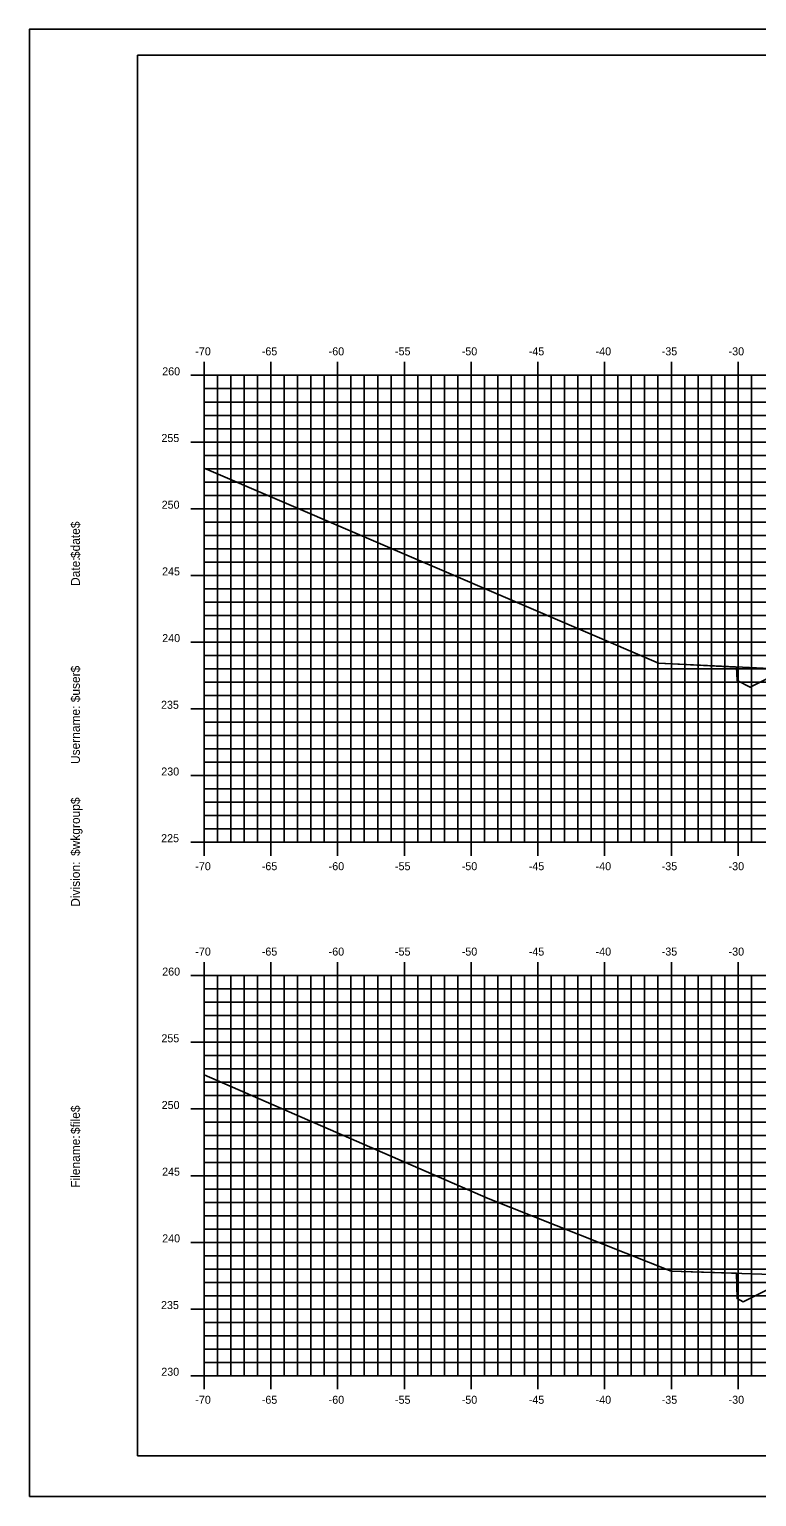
# Model space of a CAD drawing. Extents: x 1168600 to 1177589, y 610178 to 611246.
# Drawn here: x 1173993.5 to 1174048, y 610900.5 to 611010.5 of the extents above; entities that cross this region are included whole.
import ezdxf

# ---------------------------------------------------------------- set-up
doc = ezdxf.new("R2010")
doc.units = 0
for name, color, linetype in [('_Construction', 7, 'Continuous'), ('_Station Equation', 7, 'Continuous'), ('H_V ANNOTATION', 7, 'Continuous'), ('MAJOR', 7, 'Continuous'), ('MINOR', 7, 'Continuous')]:
    doc.layers.add(name, color=color, linetype=linetype)

msp = doc.modelspace()

# ---------------------------------------------------------------- linework, layer by layer
at = {"layer": '_Construction'}
for p, q in [((1174161.61, 611008.6), (1174001.61, 611008.6)), ((1174001.61, 611008.6), (1174001.61, 610903.6)), ((1174001.61, 610903.6), (1174161.61, 610903.6))]:
    msp.add_line(p, q, dxfattribs=at)
msp.add_lwpolyline([(1173993.52, 610900.54), (1174163.52, 610900.54), (1174163.52, 611010.54), (1173993.52, 611010.54)], close=True, dxfattribs=at)
at = {"layer": '_Station Equation'}
for points in [[(1174006.61, 610977.64), (1174040.64, 610963.01), (1174070.5, 610961.59), (1174079.59, 610960.09), (1174095.07, 610959.46), (1174120.89, 610960.55), (1174126.62, 610960.69), (1174129.65, 610961.83), (1174146.61, 610968.79)], [(1174006.61, 610977.64), (1174040.64, 610963.01), (1174044.97, 610962.8), (1174046.48, 610962.73), (1174046.53, 610961.71), (1174046.53, 610961.71), (1174046.53, 610961.71), (1174047.51, 610961.22), (1174047.51, 610961.22), (1174057.61, 610966.27)], [(1174006.61, 610932.17), (1174027.9, 610922.89), (1174041.59, 610917.44), (1174060.47, 610916.82), (1174065.02, 610916.42), (1174069.72, 610916.1), (1174080.13, 610916.07), (1174104.75, 610914.95), (1174125.96, 610914.86), (1174142.05, 610921.49), (1174146.61, 610923.39)], [(1174006.61, 610932.17), (1174027.9, 610922.89), (1174041.59, 610917.44), (1174043.19, 610917.38), (1174046.48, 610917.28), (1174046.48, 610917.28), (1174046.53, 610915.39), (1174046.53, 610915.38), (1174046.53, 610915.38), (1174046.53, 610915.38), (1174046.99, 610915.15), (1174046.99, 610915.15), (1174057.61, 610920.46)]]:
    msp.add_lwpolyline(points, dxfattribs=at)
at = {"layer": 'MAJOR'}
for p, q in [((1174006.61, 610985.6), (1174006.61, 610984.6)), ((1174011.61, 610985.6), (1174011.61, 610984.6)), ((1174016.61, 610985.6), (1174016.61, 610984.6)), ((1174021.61, 610985.6), (1174021.61, 610984.6)), ((1174026.61, 610985.6), (1174026.61, 610984.6)), ((1174031.61, 610985.6), (1174031.61, 610984.6)), ((1174036.61, 610985.6), (1174036.61, 610984.6)), ((1174041.61, 610985.6), (1174041.61, 610984.6)), ((1174046.61, 610985.6), (1174046.61, 610984.6)), ((1174005.61, 610984.6), (1174006.61, 610984.6)), ((1174006.61, 610984.6), (1174146.61, 610984.6)), ((1174006.61, 610949.6), (1174006.61, 610984.6)), ((1174006.61, 610949.6), (1174006.61, 610984.6)), ((1174006.61, 610984.6), (1174146.61, 610984.6)), ((1174011.61, 610949.6), (1174011.61, 610984.6)), ((1174016.61, 610949.6), (1174016.61, 610984.6)), ((1174021.61, 610949.6), (1174021.61, 610984.6)), ((1174026.61, 610949.6), (1174026.61, 610984.6)), ((1174031.61, 610949.6), (1174031.61, 610984.6)), ((1174036.61, 610949.6), (1174036.61, 610984.6)), ((1174041.61, 610949.6), (1174041.61, 610984.6)), ((1174046.61, 610949.6), (1174046.61, 610984.6)), ((1174005.61, 610979.6), (1174006.61, 610979.6)), ((1174006.61, 610979.6), (1174146.61, 610979.6)), ((1174005.61, 610974.6), (1174006.61, 610974.6)), ((1174006.61, 610974.6), (1174146.61, 610974.6)), ((1174005.61, 610969.6), (1174006.61, 610969.6)), ((1174006.61, 610969.6), (1174146.61, 610969.6)), ((1174005.61, 610964.6), (1174006.61, 610964.6)), ((1174006.61, 610964.6), (1174146.61, 610964.6)), ((1174005.61, 610959.6), (1174006.61, 610959.6)), ((1174006.61, 610959.6), (1174146.61, 610959.6)), ((1174005.61, 610954.6), (1174006.61, 610954.6)), ((1174006.61, 610954.6), (1174146.61, 610954.6)), ((1174005.61, 610949.6), (1174006.61, 610949.6)), ((1174006.61, 610949.6), (1174146.61, 610949.6)), ((1174006.61, 610949.6), (1174146.61, 610949.6)), ((1174006.61, 610948.59), (1174006.61, 610949.6)), ((1174011.61, 610948.59), (1174011.61, 610949.6)), ((1174016.61, 610948.59), (1174016.61, 610949.6)), ((1174021.61, 610948.59), (1174021.61, 610949.6)), ((1174026.61, 610948.59), (1174026.61, 610949.6)), ((1174031.61, 610948.59), (1174031.61, 610949.6)), ((1174036.61, 610948.59), (1174036.61, 610949.6)), ((1174041.61, 610948.59), (1174041.61, 610949.6)), ((1174046.61, 610948.59), (1174046.61, 610949.6)), ((1174006.61, 610940.6), (1174006.61, 610939.6)), ((1174011.61, 610940.6), (1174011.61, 610939.6)), ((1174016.61, 610940.6), (1174016.61, 610939.6)), ((1174021.61, 610940.6), (1174021.61, 610939.6)), ((1174026.61, 610940.6), (1174026.61, 610939.6)), ((1174031.61, 610940.6), (1174031.61, 610939.6)), ((1174036.61, 610940.6), (1174036.61, 610939.6)), ((1174041.61, 610940.6), (1174041.61, 610939.6)), ((1174046.61, 610940.6), (1174046.61, 610939.6)), ((1174005.61, 610939.6), (1174006.61, 610939.6)), ((1174006.61, 610939.6), (1174146.61, 610939.6)), ((1174006.61, 610909.6), (1174006.61, 610939.6)), ((1174006.61, 610909.6), (1174006.61, 610939.6)), ((1174006.61, 610939.6), (1174146.61, 610939.6)), ((1174011.61, 610909.6), (1174011.61, 610939.6)), ((1174016.61, 610909.6), (1174016.61, 610939.6)), ((1174021.61, 610909.6), (1174021.61, 610939.6)), ((1174026.61, 610909.6), (1174026.61, 610939.6)), ((1174031.61, 610909.6), (1174031.61, 610939.6)), ((1174036.61, 610909.6), (1174036.61, 610939.6)), ((1174041.61, 610909.6), (1174041.61, 610939.6)), ((1174046.61, 610909.6), (1174046.61, 610939.6)), ((1174005.61, 610934.6), (1174006.61, 610934.6)), ((1174006.61, 610934.6), (1174146.61, 610934.6)), ((1174005.61, 610929.6), (1174006.61, 610929.6)), ((1174006.61, 610929.6), (1174146.61, 610929.6)), ((1174005.61, 610924.6), (1174006.61, 610924.6)), ((1174006.61, 610924.6), (1174146.61, 610924.6)), ((1174005.61, 610919.6), (1174006.61, 610919.6)), ((1174006.61, 610919.6), (1174146.61, 610919.6)), ((1174005.61, 610914.6), (1174006.61, 610914.6)), ((1174006.61, 610914.6), (1174146.61, 610914.6)), ((1174005.61, 610909.6), (1174006.61, 610909.6)), ((1174006.61, 610909.6), (1174146.61, 610909.6)), ((1174006.61, 610909.6), (1174146.61, 610909.6)), ((1174006.61, 610908.59), (1174006.61, 610909.6)), ((1174011.61, 610908.59), (1174011.61, 610909.6)), ((1174016.61, 610908.59), (1174016.61, 610909.6)), ((1174021.61, 610908.59), (1174021.61, 610909.6)), ((1174026.61, 610908.59), (1174026.61, 610909.6)), ((1174031.61, 610908.59), (1174031.61, 610909.6)), ((1174036.61, 610908.59), (1174036.61, 610909.6)), ((1174041.61, 610908.59), (1174041.61, 610909.6)), ((1174046.61, 610908.59), (1174046.61, 610909.6))]:
    msp.add_line(p, q, dxfattribs=at)
at = {"layer": 'MINOR'}
for p, q in [((1174007.61, 610949.6), (1174007.61, 610984.6)), ((1174008.61, 610949.6), (1174008.61, 610984.6)), ((1174009.61, 610949.6), (1174009.61, 610984.6)), ((1174010.61, 610949.6), (1174010.61, 610984.6)), ((1174012.61, 610949.6), (1174012.61, 610984.6)), ((1174013.61, 610949.6), (1174013.61, 610984.6)), ((1174014.61, 610949.6), (1174014.61, 610984.6)), ((1174015.61, 610949.6), (1174015.61, 610984.6)), ((1174017.61, 610949.6), (1174017.61, 610984.6)), ((1174018.61, 610949.6), (1174018.61, 610984.6)), ((1174019.61, 610949.6), (1174019.61, 610984.6)), ((1174020.61, 610949.6), (1174020.61, 610984.6)), ((1174022.61, 610949.6), (1174022.61, 610984.6)), ((1174023.61, 610949.6), (1174023.61, 610984.6)), ((1174024.61, 610949.6), (1174024.61, 610984.6)), ((1174025.61, 610949.6), (1174025.61, 610984.6)), ((1174027.61, 610949.6), (1174027.61, 610984.6)), ((1174028.61, 610949.6), (1174028.61, 610984.6)), ((1174029.61, 610949.6), (1174029.61, 610984.6)), ((1174030.61, 610949.6), (1174030.61, 610984.6)), ((1174032.61, 610949.6), (1174032.61, 610984.6)), ((1174033.61, 610949.6), (1174033.61, 610984.6)), ((1174034.61, 610949.6), (1174034.61, 610984.6)), ((1174035.61, 610949.6), (1174035.61, 610984.6)), ((1174037.61, 610949.6), (1174037.61, 610984.6)), ((1174038.61, 610949.6), (1174038.61, 610984.6)), ((1174039.61, 610949.6), (1174039.61, 610984.6)), ((1174040.61, 610949.6), (1174040.61, 610984.6)), ((1174042.61, 610949.6), (1174042.61, 610984.6)), ((1174043.61, 610949.6), (1174043.61, 610984.6)), ((1174044.61, 610949.6), (1174044.61, 610984.6)), ((1174045.61, 610949.6), (1174045.61, 610984.6)), ((1174047.61, 610949.6), (1174047.61, 610984.6)), ((1174006.61, 610983.6), (1174146.61, 610983.6)), ((1174006.61, 610983.6), (1174007.61, 610983.6)), ((1174006.61, 610982.6), (1174146.61, 610982.6)), ((1174006.61, 610982.6), (1174007.61, 610982.6)), ((1174006.61, 610981.6), (1174146.61, 610981.6)), ((1174006.61, 610981.6), (1174007.61, 610981.6)), ((1174006.61, 610980.6), (1174146.61, 610980.6)), ((1174006.61, 610980.6), (1174007.61, 610980.6)), ((1174006.61, 610978.6), (1174146.61, 610978.6)), ((1174006.61, 610978.6), (1174007.61, 610978.6)), ((1174006.61, 610977.6), (1174146.61, 610977.6)), ((1174006.61, 610977.6), (1174007.61, 610977.6)), ((1174006.61, 610976.6), (1174146.61, 610976.6)), ((1174006.61, 610976.6), (1174007.61, 610976.6)), ((1174006.61, 610975.6), (1174146.61, 610975.6)), ((1174006.61, 610975.6), (1174007.61, 610975.6)), ((1174006.61, 610973.6), (1174146.61, 610973.6)), ((1174006.61, 610973.6), (1174007.61, 610973.6)), ((1174006.61, 610972.6), (1174146.61, 610972.6)), ((1174006.61, 610972.6), (1174007.61, 610972.6)), ((1174006.61, 610971.6), (1174146.61, 610971.6)), ((1174006.61, 610971.6), (1174007.61, 610971.6)), ((1174006.61, 610970.6), (1174146.61, 610970.6)), ((1174006.61, 610970.6), (1174007.61, 610970.6)), ((1174006.61, 610968.6), (1174146.61, 610968.6)), ((1174006.61, 610968.6), (1174007.61, 610968.6)), ((1174006.61, 610967.6), (1174146.61, 610967.6)), ((1174006.61, 610967.6), (1174007.61, 610967.6)), ((1174006.61, 610966.6), (1174146.61, 610966.6)), ((1174006.61, 610966.6), (1174007.61, 610966.6)), ((1174006.61, 610965.6), (1174146.61, 610965.6)), ((1174006.61, 610965.6), (1174007.61, 610965.6)), ((1174006.61, 610963.6), (1174146.61, 610963.6)), ((1174006.61, 610963.6), (1174007.61, 610963.6)), ((1174006.61, 610962.6), (1174146.61, 610962.6)), ((1174006.61, 610962.6), (1174007.61, 610962.6)), ((1174006.61, 610961.6), (1174146.61, 610961.6)), ((1174006.61, 610961.6), (1174007.61, 610961.6)), ((1174006.61, 610960.6), (1174146.61, 610960.6)), ((1174006.61, 610960.6), (1174007.61, 610960.6)), ((1174006.61, 610958.6), (1174146.61, 610958.6)), ((1174006.61, 610958.6), (1174007.61, 610958.6)), ((1174006.61, 610957.6), (1174146.61, 610957.6)), ((1174006.61, 610957.6), (1174007.61, 610957.6)), ((1174006.61, 610956.6), (1174146.61, 610956.6)), ((1174006.61, 610956.6), (1174007.61, 610956.6)), ((1174006.61, 610955.6), (1174146.61, 610955.6)), ((1174006.61, 610955.6), (1174007.61, 610955.6)), ((1174006.61, 610953.6), (1174146.61, 610953.6)), ((1174006.61, 610953.6), (1174007.61, 610953.6)), ((1174006.61, 610952.6), (1174146.61, 610952.6)), ((1174006.61, 610952.6), (1174007.61, 610952.6)), ((1174006.61, 610951.6), (1174146.61, 610951.6)), ((1174006.61, 610951.6), (1174007.61, 610951.6)), ((1174006.61, 610950.6), (1174146.61, 610950.6)), ((1174006.61, 610950.6), (1174007.61, 610950.6)), ((1174007.61, 610909.6), (1174007.61, 610939.6)), ((1174008.61, 610909.6), (1174008.61, 610939.6)), ((1174009.61, 610909.6), (1174009.61, 610939.6)), ((1174010.61, 610909.6), (1174010.61, 610939.6)), ((1174012.61, 610909.6), (1174012.61, 610939.6)), ((1174013.61, 610909.6), (1174013.61, 610939.6)), ((1174014.61, 610909.6), (1174014.61, 610939.6)), ((1174015.61, 610909.6), (1174015.61, 610939.6)), ((1174017.61, 610909.6), (1174017.61, 610939.6)), ((1174018.61, 610909.6), (1174018.61, 610939.6)), ((1174019.61, 610909.6), (1174019.61, 610939.6)), ((1174020.61, 610909.6), (1174020.61, 610939.6)), ((1174022.61, 610909.6), (1174022.61, 610939.6)), ((1174023.61, 610909.6), (1174023.61, 610939.6)), ((1174024.61, 610909.6), (1174024.61, 610939.6)), ((1174025.61, 610909.6), (1174025.61, 610939.6)), ((1174027.61, 610909.6), (1174027.61, 610939.6)), ((1174028.61, 610909.6), (1174028.61, 610939.6)), ((1174029.61, 610909.6), (1174029.61, 610939.6)), ((1174030.61, 610909.6), (1174030.61, 610939.6)), ((1174032.61, 610909.6), (1174032.61, 610939.6)), ((1174033.61, 610909.6), (1174033.61, 610939.6)), ((1174034.61, 610909.6), (1174034.61, 610939.6)), ((1174035.61, 610909.6), (1174035.61, 610939.6)), ((1174037.61, 610909.6), (1174037.61, 610939.6)), ((1174038.61, 610909.6), (1174038.61, 610939.6)), ((1174039.61, 610909.6), (1174039.61, 610939.6)), ((1174040.61, 610909.6), (1174040.61, 610939.6)), ((1174042.61, 610909.6), (1174042.61, 610939.6)), ((1174043.61, 610909.6), (1174043.61, 610939.6)), ((1174044.61, 610909.6), (1174044.61, 610939.6)), ((1174045.61, 610909.6), (1174045.61, 610939.6)), ((1174047.61, 610909.6), (1174047.61, 610939.6)), ((1174006.61, 610938.6), (1174146.61, 610938.6)), ((1174006.61, 610938.6), (1174007.61, 610938.6)), ((1174006.61, 610937.6), (1174146.61, 610937.6)), ((1174006.61, 610937.6), (1174007.61, 610937.6)), ((1174006.61, 610936.6), (1174146.61, 610936.6)), ((1174006.61, 610936.6), (1174007.61, 610936.6)), ((1174006.61, 610935.6), (1174146.61, 610935.6)), ((1174006.61, 610935.6), (1174007.61, 610935.6)), ((1174006.61, 610933.6), (1174146.61, 610933.6)), ((1174006.61, 610933.6), (1174007.61, 610933.6)), ((1174006.61, 610932.6), (1174146.61, 610932.6)), ((1174006.61, 610932.6), (1174007.61, 610932.6)), ((1174006.61, 610931.6), (1174146.61, 610931.6)), ((1174006.61, 610931.6), (1174007.61, 610931.6)), ((1174006.61, 610930.6), (1174146.61, 610930.6)), ((1174006.61, 610930.6), (1174007.61, 610930.6)), ((1174006.61, 610928.6), (1174146.61, 610928.6)), ((1174006.61, 610928.6), (1174007.61, 610928.6)), ((1174006.61, 610927.6), (1174146.61, 610927.6)), ((1174006.61, 610927.6), (1174007.61, 610927.6)), ((1174006.61, 610926.6), (1174146.61, 610926.6)), ((1174006.61, 610926.6), (1174007.61, 610926.6)), ((1174006.61, 610925.6), (1174146.61, 610925.6)), ((1174006.61, 610925.6), (1174007.61, 610925.6)), ((1174006.61, 610923.6), (1174146.61, 610923.6)), ((1174006.61, 610923.6), (1174007.61, 610923.6)), ((1174006.61, 610922.6), (1174146.61, 610922.6)), ((1174006.61, 610922.6), (1174007.61, 610922.6)), ((1174006.61, 610921.6), (1174146.61, 610921.6)), ((1174006.61, 610921.6), (1174007.61, 610921.6)), ((1174006.61, 610920.6), (1174146.61, 610920.6)), ((1174006.61, 610920.6), (1174007.61, 610920.6)), ((1174006.61, 610918.6), (1174146.61, 610918.6)), ((1174006.61, 610918.6), (1174007.61, 610918.6)), ((1174006.61, 610917.6), (1174146.61, 610917.6)), ((1174006.61, 610917.6), (1174007.61, 610917.6)), ((1174006.61, 610916.6), (1174146.61, 610916.6)), ((1174006.61, 610916.6), (1174007.61, 610916.6)), ((1174006.61, 610915.6), (1174146.61, 610915.6)), ((1174006.61, 610915.6), (1174007.61, 610915.6)), ((1174006.61, 610913.6), (1174146.61, 610913.6)), ((1174006.61, 610913.6), (1174007.61, 610913.6)), ((1174006.61, 610912.6), (1174146.61, 610912.6)), ((1174006.61, 610912.6), (1174007.61, 610912.6)), ((1174006.61, 610911.6), (1174146.61, 610911.6)), ((1174006.61, 610911.6), (1174007.61, 610911.6)), ((1174006.61, 610910.6), (1174146.61, 610910.6)), ((1174006.61, 610910.6), (1174007.61, 610910.6))]:
    msp.add_line(p, q, dxfattribs=at)

# ---------------------------------------------------------------- texts
at = {"layer": '_Construction'}
for s, p in [('$date$', (1173997.3, 610970.9)), ('Date:', (1173997.3, 610968.81)), ('$user$', (1173997.3, 610960.09)), ('Username:', (1173997.3, 610955.46)), ('$wkgroup$', (1173997.3, 610948.57)), ('Division:', (1173997.3, 610944.76)), ('$file$', (1173997.3, 610927.72)), ('Filename:', (1173997.3, 610923.69))]:
    msp.add_text(s, height=0.67, rotation=90, dxfattribs=at).set_placement(p)
at = {"layer": 'H_V ANNOTATION'}
for s, p in [('-70', (1174005.95, 610986.1)), ('-65', (1174010.93, 610986.1)), ('-60', (1174015.94, 610986.1)), ('-55', (1174020.91, 610986.1)), ('-50', (1174025.91, 610986.1)), ('-45', (1174030.93, 610986.1)), ('-40', (1174035.94, 610986.1)), ('-35', (1174040.89, 610986.1)), ('-30', (1174045.9, 610986.1)), ('260', (1174003.47, 610984.6)), ('255', (1174003.41, 610979.6)), ('250', (1174003.43, 610974.6)), ('245', (1174003.46, 610969.6)), ('240', (1174003.47, 610964.6)), ('235', (1174003.38, 610959.6)), ('230', (1174003.4, 610954.6)), ('225', (1174003.39, 610949.6)), ('-70', (1174005.95, 610947.5)), ('-65', (1174010.93, 610947.5)), ('-60', (1174015.94, 610947.5)), ('-55', (1174020.91, 610947.5)), ('-50', (1174025.91, 610947.5)), ('-45', (1174030.93, 610947.5)), ('-40', (1174035.94, 610947.5)), ('-35', (1174040.89, 610947.5)), ('-30', (1174045.9, 610947.5)), ('-70', (1174005.95, 610941.1)), ('-65', (1174010.93, 610941.1)), ('-60', (1174015.94, 610941.1)), ('-55', (1174020.91, 610941.1)), ('-50', (1174025.91, 610941.1)), ('-45', (1174030.93, 610941.1)), ('-40', (1174035.94, 610941.1)), ('-35', (1174040.89, 610941.1)), ('-30', (1174045.9, 610941.1)), ('260', (1174003.47, 610939.6)), ('255', (1174003.41, 610934.6)), ('250', (1174003.43, 610929.6)), ('245', (1174003.46, 610924.6)), ('240', (1174003.47, 610919.6)), ('235', (1174003.38, 610914.6)), ('230', (1174003.4, 610909.6)), ('-70', (1174005.95, 610907.5)), ('-65', (1174010.93, 610907.5)), ('-60', (1174015.94, 610907.5)), ('-50', (1174025.91, 610907.5)), ('-40', (1174035.94, 610907.5)), ('-35', (1174040.89, 610907.5)), ('-30', (1174045.9, 610907.5)), ('-55', (1174020.91, 610907.5)), ('-45', (1174030.93, 610907.5))]:
    msp.add_text(s, height=0.6, dxfattribs=at).set_placement(p)

doc.saveas('drawing.dxf')
